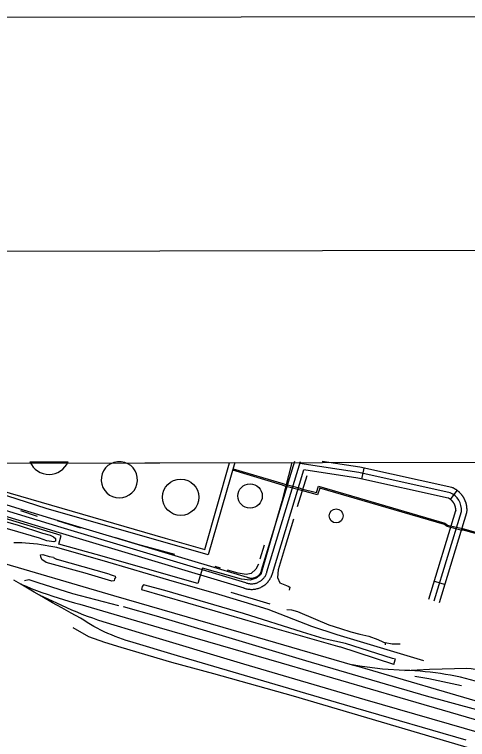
# Model space of a CAD drawing. Extents: x 3324104 to 3361979, y 612876 to 638273.
# Drawn here: x 3356542 to 3357754, y 635751 to 637690 of the extents above; entities that cross this region are included whole.
import ezdxf

# ---------------------------------------------------------------- set-up
doc = ezdxf.new("R2010")
doc.units = 0
for name, color, linetype in [('G-ANNO-NPLT', 7, 'Continuous'), ('V-ANNO-SYMB', 7, 'Continuous'), ('V-DOMW-TANK', 7, 'Continuous'), ('V-GRID-FRAM', 7, 'Continuous'), ('V-RAIL-TRAK', 7, 'Continuous'), ('V-ROAD-CNTR', 7, 'Continuous'), ('V-SITE-OTLN', 7, 'Continuous'), ('V-TOPO-SHOR', 7, 'Continuous'), ('V-UTIL-LINE', 7, 'Continuous')]:
    doc.layers.add(name, color=color, linetype=linetype)

msp = doc.modelspace()

# ---------------------------------------------------------------- linework, layer by layer
at = {"layer": 'G-ANNO-NPLT'}
msp.add_lwpolyline([(3324729.4, 613459.1), (3361396, 613523.1), (3361353.8, 637689.8), (3324687.2, 637625.8)], close=True, dxfattribs=at)
at = {"layer": 'V-ANNO-SYMB'}
msp.add_lwpolyline([(3327478.4, 614089), (3360561.6, 614146.7), (3360521.6, 637063.3), (3327438.4, 637005.5), (3327478.4, 614089)], dxfattribs=at)
at = {"layer": 'V-DOMW-TANK'}
for p, q in [((3356583.1, 636493.3), (3356685.6, 636493.5)), ((3356827.4, 636493.7), (3356817.3, 636493.7))]:
    msp.add_line(p, q, dxfattribs=at)
for centre, radius in [((3356986.6, 636398.8), 48.7), ((3357172, 636402.1), 32.7), ((3357402.5, 636348.8), 18.7)]:
    msp.add_circle(centre, radius, dxfattribs=at)
for centre, radius, start, end in [((3356634.3, 636516), 56, 203.8653, 336.3346), ((3356822.4, 636445.5), 48.5, 96.05, 84.15)]:
    msp.add_arc(centre, radius, start, end, dxfattribs=at)
at = {"layer": 'V-GRID-FRAM'}
msp.add_lwpolyline([(3328194.1, 636440.7), (3359767.9, 636495.9), (3359807.6, 618312.1), (3328217.9, 618256.9), (3328194.1, 636440.7)], dxfattribs=at)
at = {"layer": 'V-RAIL-TRAK'}
for points in [[(3357636.7, 635961.6), (3357404.9, 636030.6), (3357337.6, 636053.3), (3357220.4, 636098.5), (3357156.5, 636118.4), (3357088.5, 636139), (3356954.5, 636177.4), (3356791.4, 636225), (3356654.7, 636264.2), (3356644.4, 636266.3), (3356634.1, 636268.3), (3356623.8, 636270.1), (3356613.4, 636271.7), (3356603, 636273), (3356592.6, 636274.2), (3356582.1, 636275.2), (3356571.6, 636276), (3356561.2, 636276.5), (3356550.7, 636276.9), (3356540.2, 636277.1)], [(3356483.7, 636230.1), (3356807.1, 636136.2), (3357099.3, 636050.9), (3357445.4, 635950.8), (3357463, 635945.7), (3357810.1, 635844.7)], [(3357750.1, 635748.8), (3357455.1, 635834.9), (3356977.6, 635974.9), (3356850.6, 636012.6), (3356840.6, 636015.7), (3356830.6, 636019.1), (3356820.7, 636022.7), (3356810.9, 636026.5), (3356801.2, 636030.5), (3356791.6, 636034.7), (3356782.1, 636039.1), (3356772.6, 636043.7), (3356763.3, 636048.5), (3356754, 636053.4), (3356744.9, 636058.6), (3356735.9, 636064), (3356726.9, 636069.6), (3356718.2, 636075.3), (3356693.3, 636088.9), (3356668.6, 636102.7), (3356643.9, 636116.6), (3356619.3, 636130.7), (3356608.6, 636137), (3356594.8, 636144.9), (3356576.8, 636155.8), (3356558.7, 636166.5), (3356540.5, 636177)], [(3356558.7, 636166.5), (3356572.7, 636160.6), (3356586.8, 636155), (3356601, 636149.5), (3356615.3, 636144.2), (3356629.6, 636139.1), (3356644, 636134.2), (3356658.5, 636129.5), (3356673, 636125), (3356687.6, 636120.7), (3356702.2, 636116.6), (3356716.9, 636112.6), (3356929.3, 636050.8), (3357255.5, 635955.5), (3357572.7, 635863.1), (3357905.9, 635766.4), (3358241.1, 635669)], [(3358232.6, 635637.7), (3357977.2, 635712.4), (3357791.8, 635767.1), (3357479.5, 635856.7), (3357155.4, 635952.7), (3356885.4, 636033.7), (3356779.2, 636065.6), (3356765.1, 636070.3), (3356751, 636075.2), (3356737.1, 636080.2), (3356723.2, 636085.5), (3356709.4, 636091), (3356695.6, 636096.7), (3356682, 636102.6), (3356668.5, 636108.8), (3356655, 636115.1), (3356608.6, 636137)], [(3358337, 635741.6), (3358152.3, 635794.9), (3357774.8, 635906.5), (3357735.2, 635917.2), (3357721.8, 635920), (3357708.3, 635922.5), (3357694.8, 635924.9), (3357681.3, 635927), (3357667.7, 635928.9), (3357654.1, 635930.5), (3357640.5, 635932), (3357626.8, 635933.2), (3357613.2, 635934.2), (3357599.5, 635935), (3357585.8, 635935.5), (3357526, 635938.7), (3357505.8, 635941.4), (3357485.6, 635944.3), (3357465.5, 635947.4), (3357445.4, 635950.8)], [(3357585.8, 635935.5), (3357619, 635937.2), (3357652.3, 635938.7), (3357685.5, 635939.9), (3357718.8, 635940.8), (3357752, 635941.4), (3357763.2, 635940.5), (3357774.3, 635939.4), (3357785.4, 635938.1), (3357796.5, 635936.6), (3357807.6, 635934.8), (3357818.6, 635932.9), (3357829.6, 635930.7), (3357840.5, 635928.3), (3357851.4, 635925.8), (3357862.2, 635923), (3357873, 635920), (3357883.8, 635916.8), (3357894.4, 635913.4)]]:
    msp.add_lwpolyline(points, dxfattribs=at)
at = {"layer": 'V-ROAD-CNTR'}
for p, q in [((3357231.7, 636194.7), (3357315.6, 636471.8)), ((3357471.2, 636447.4), (3357477.6, 636476.7)), ((3357708.2, 636392.9), (3357726.2, 636416.9)), ((3357665, 636174.3), (3357693.8, 636165.6))]:
    msp.add_line(p, q, dxfattribs=at)
for points in [[(3357203, 636203.4), (3357291.5, 636495.5)], [(3357217.3, 636199.1), (3357306.9, 636494.6)], [(3357707.1, 636410.7), (3357463.3, 636464.5), (3357305.1, 636488.6)], [(3357679.2, 636117.7), (3357752.1, 636357.8), (3357752.3, 636359.8), (3357752.3, 636360.9), (3357752.4, 636362), (3357752.4, 636363.2), (3357752.4, 636364.3), (3357752.4, 636365.4), (3357752.4, 636366.6), (3357752.4, 636367.7), (3357752.3, 636368.8), (3357752.2, 636370), (3357752.1, 636371.1), (3357752, 636372.2), (3357751.9, 636373.4), (3357751.7, 636374.5), (3357751.5, 636375.6), (3357751.3, 636376.7), (3357751.1, 636377.9), (3357750.8, 636379), (3357750.6, 636380.1), (3357750.3, 636381.2), (3357750, 636382.3), (3357749.7, 636383.4), (3357749.3, 636384.5), (3357749, 636385.5), (3357748.6, 636386.6), (3357748.2, 636387.7), (3357747.8, 636388.7), (3357747.4, 636389.8), (3357746.9, 636390.9), (3357746.5, 636391.9), (3357746, 636392.9), (3357745.5, 636393.9), (3357745, 636394.9), (3357744.4, 636396), (3357743.8, 636397), (3357743.3, 636397.9), (3357742.7, 636398.9), (3357742.1, 636399.9), (3357741.5, 636400.8), (3357740.8, 636401.8), (3357740.1, 636402.7), (3357739.5, 636403.6), (3357738.8, 636404.5), (3357738.1, 636405.4), (3357737.4, 636406.3), (3357736.6, 636407.2), (3357735.9, 636408), (3357735.1, 636408.9), (3357734.3, 636409.7), (3357733.6, 636410.5), (3357732.7, 636411.3), (3357731.9, 636412.1), (3357731.1, 636412.8), (3357730.2, 636413.6), (3357729.4, 636414.4), (3357728.5, 636415.1), (3357727.6, 636415.8), (3357726.7, 636416.5), (3357725.8, 636417.2), (3357724.8, 636417.9), (3357723.9, 636418.5), (3357723, 636419.1), (3357722, 636419.7), (3357721.1, 636420.3), (3357720.1, 636420.9), (3357719.1, 636421.5), (3357718.1, 636422), (3357717.1, 636422.6), (3357716.1, 636423.1), (3357715.1, 636423.6), (3357714, 636424), (3357711.7, 636425.1), (3357466.1, 636479.2), (3357364.7, 636494.7)], [(3356222.7, 636469.2), (3356670.5, 636333.3), (3357164.2, 636184.8)], [(3357650.5, 636126.4), (3357722.5, 636363.4), (3357722.3, 636361.9), (3357722.4, 636362.6), (3357722.4, 636363.2), (3357722.4, 636363.8), (3357722.4, 636364.4), (3357722.4, 636365), (3357722.4, 636365.6), (3357722.4, 636366.3), (3357722.4, 636366.9), (3357722.3, 636367.5), (3357722.3, 636368.1), (3357722.2, 636368.7), (3357722.1, 636369.3), (3357722, 636369.9), (3357721.9, 636370.5), (3357721.8, 636371.2), (3357721.7, 636371.8), (3357721.6, 636372.3), (3357721.4, 636373), (3357721.3, 636373.6), (3357721.1, 636374.1), (3357721, 636374.7), (3357720.8, 636375.3), (3357720.6, 636375.9), (3357720.4, 636376.5), (3357720.2, 636377), (3357719.9, 636377.6), (3357719.7, 636378.2), (3357719.5, 636378.8), (3357719.2, 636379.3), (3357718.9, 636379.9), (3357718.7, 636380.4), (3357718.4, 636381), (3357718.1, 636381.5), (3357717.8, 636382), (3357717.5, 636382.6), (3357717.2, 636383.1), (3357716.9, 636383.6), (3357716.5, 636384.2), (3357716.2, 636384.7), (3357715.8, 636385.1), (3357715.5, 636385.6), (3357715.1, 636386.2), (3357714.7, 636386.6), (3357714.3, 636387.1), (3357713.9, 636387.6), (3357713.5, 636388), (3357713.1, 636388.5), (3357712.7, 636388.9), (3357712.2, 636389.4), (3357711.8, 636389.8), (3357711.4, 636390.2), (3357710.9, 636390.7), (3357710.4, 636391.1), (3357710, 636391.5), (3357709.5, 636391.8), (3357709, 636392.2), (3357708.5, 636392.6), (3357708, 636393), (3357707.6, 636393.3), (3357707.1, 636393.7), (3357706.5, 636394), (3357706, 636394.4), (3357705.5, 636394.7), (3357705, 636395), (3357704.5, 636395.3), (3357703.9, 636395.6), (3357703.4, 636395.9), (3357702.8, 636396.2), (3357702.2, 636396.4), (3357701.7, 636396.7), (3357702.4, 636396.4), (3357460.6, 636449.7), (3357315.6, 636471.8)], [(3356218.3, 636454.8), (3356666.2, 636319), (3357159.9, 636170.5)], [(3356213.9, 636440.5), (3356661.8, 636304.6), (3357155.6, 636156.1)], [(3357664.9, 636122.1), (3357737.3, 636360.6)], [(3357154.6, 636156.4), (3357156.6, 636155.7), (3357159, 636154.9), (3357161.4, 636154.2), (3357163.8, 636153.6), (3357166.3, 636153.2), (3357168.7, 636152.8), (3357171.2, 636152.5), (3357173.7, 636152.4), (3357176.2, 636152.3), (3357178.7, 636152.4), (3357181.2, 636152.6), (3357183.7, 636152.9), (3357186.2, 636153.3), (3357188.6, 636153.7), (3357191, 636154.3), (3357193.4, 636155.1), (3357195.8, 636155.9), (3357198.1, 636156.8), (3357200.4, 636157.8), (3357202.7, 636158.9), (3357204.8, 636160.1), (3357207, 636161.4), (3357209.1, 636162.8), (3357211.1, 636164.2), (3357213, 636165.8), (3357214.9, 636167.4), (3357216.7, 636169.2), (3357218.5, 636171), (3357220.1, 636172.8), (3357221.7, 636174.8), (3357223.2, 636176.8), (3357224.6, 636178.9), (3357225.9, 636181), (3357227.1, 636183.2), (3357228.2, 636185.4), (3357229.2, 636187.7), (3357230.2, 636190), (3357231, 636192.4), (3357231.7, 636194.6), (3357231.8, 636195.1)], [(3357159.9, 636170.5), (3357161.6, 636169.8), (3357163.4, 636169.2), (3357165.1, 636168.7), (3357166.9, 636168.3), (3357168.8, 636168), (3357170.6, 636167.7), (3357172.4, 636167.5), (3357174.3, 636167.4), (3357176.1, 636167.3), (3357178, 636167.4), (3357179.8, 636167.5), (3357181.7, 636167.7), (3357183.5, 636168), (3357185.3, 636168.4), (3357187.1, 636168.8), (3357188.9, 636169.4), (3357190.6, 636170), (3357192.4, 636170.6), (3357194.1, 636171.4), (3357195.7, 636172.2), (3357197.3, 636173.1), (3357198.9, 636174), (3357200.5, 636175.1), (3357202, 636176.2), (3357203.4, 636177.3), (3357204.8, 636178.5), (3357206.1, 636179.8), (3357207.4, 636181.1), (3357208.7, 636182.5), (3357209.8, 636184), (3357210.9, 636185.5), (3357212, 636187), (3357212.9, 636188.6), (3357213.8, 636190.2), (3357214.7, 636191.8), (3357215.4, 636193.5), (3357216.1, 636195.3), (3357216.7, 636197), (3357217.2, 636198.8), (3357217.3, 636199.1)], [(3357165.2, 636184.5), (3357166.6, 636184), (3357167.8, 636183.6), (3357168.9, 636183.2), (3357170.1, 636183), (3357171.3, 636182.7), (3357172.5, 636182.6), (3357173.7, 636182.4), (3357174.9, 636182.4), (3357176.1, 636182.4), (3357177.3, 636182.4), (3357178.5, 636182.5), (3357179.7, 636182.6), (3357180.9, 636182.8), (3357182, 636183), (3357183.2, 636183.3), (3357184.4, 636183.7), (3357185.5, 636184), (3357186.6, 636184.5), (3357187.7, 636185), (3357188.8, 636185.5), (3357189.9, 636186.1), (3357190.9, 636186.7), (3357191.9, 636187.4), (3357192.9, 636188.1), (3357193.8, 636188.8), (3357194.7, 636189.6), (3357195.6, 636190.5), (3357196.4, 636191.3), (3357197.2, 636192.2), (3357198, 636193.2), (3357198.7, 636194.1), (3357199.3, 636195.1), (3357200, 636196.1), (3357200.6, 636197.2), (3357201.1, 636198.3), (3357201.6, 636199.4), (3357202, 636200.5), (3357202.4, 636201.6), (3357202.8, 636202.9), (3357202.9, 636203)]]:
    msp.add_lwpolyline(points, dxfattribs=at)
msp.add_arc((3357687.2, 636364.6), 50.2, 355.4665, 66.7522, dxfattribs=at)
at = {"layer": 'V-SITE-OTLN'}
for p, q in [((3356125.6, 636489.5), (3357284.2, 636491.5)), ((3357284.2, 636491.5), (3357256.7, 636387.2)), ((3356667.1, 636296.2), (3356337.3, 636396.6)), ((3357256.7, 636387.2), (3357201.1, 636192.4)), ((3356660.7, 636273.2), (3356667.1, 636296.2)), ((3356760.2, 636245.4), (3356660.7, 636273.2)), ((3357032.3, 636168.4), (3356760.2, 636245.4)), ((3357045.1, 636208.7), (3357032.3, 636168.4)), ((3357149.4, 636179.5), (3357045.1, 636208.7)), ((3357201.1, 636192.4), (3357188.5, 636182)), ((3357172.4, 636177.2), (3357149.4, 636179.5)), ((3357188.5, 636182), (3357172.4, 636177.2))]:
    msp.add_line(p, q, dxfattribs=at)
at = {"layer": 'V-TOPO-SHOR'}
for p, q in [((3357323.8, 636455.7), (3357298.2, 636373.1)), ((3356603.6, 636347.6), (3356558.5, 636362.5)), ((3356719.6, 636316.3), (3356657.1, 636336.1)), ((3356551.8, 636324), (3356617, 636302.7)), ((3357209.9, 636270.7), (3357198.5, 636233.2)), ((3356795.2, 636193), (3356656.3, 636232.2)), ((3357093.3, 636208.8), (3357078.7, 636213.8)), ((3357120.7, 636144.6), (3357224.9, 636114)), ((3357556.9, 635951.6), (3357411.8, 635998.4))]:
    msp.add_line(p, q, dxfattribs=at)
for points in [[(3356617, 636302.7), (3356637.2, 636297), (3356646.2, 636292.8), (3356651.7, 636288.5), (3356651.7, 636284.4), (3356651.7, 636280.9), (3356646.8, 636279.5), (3356628.7, 636282.4), (3356608.6, 636289.5), (3356529.4, 636312.3), (3356353, 636362.1), (3356189.8, 636406.3), (3356191.2, 636413.9), (3356193.4, 636420.9), (3356196.8, 636421.6), (3356265.6, 636405.8), (3356383.7, 636372.4), (3356551.8, 636324)], [(3357288.2, 636339.8), (3357266.2, 636266.8), (3357247, 636204.3), (3357245.5, 636184.2), (3357251.7, 636169.5), (3357273.9, 636161), (3357278, 636158.2), (3357276.6, 636149.9)], [(3356971, 636245.8), (3356871.7, 636272.8), (3356812.7, 636289.9)], [(3356795.2, 636193), (3356811.1, 636188), (3356811.8, 636184.5), (3356809.7, 636180.4), (3356808.3, 636174.8), (3356802, 636174.2), (3356730.5, 636195.5), (3356626.3, 636224), (3356615.2, 636232.4), (3356612.5, 636239.4), (3356611.8, 636244.3), (3356618.1, 636245.6), (3356634.7, 636240.6), (3356645.9, 636238.5), (3356647.2, 636236.4), (3356656.3, 636232.2)], [(3357194.2, 636220), (3357187.9, 636206.1), (3357175.3, 636194.4), (3357161.4, 636192.4), (3357140.5, 636196), (3357112, 636203.8)], [(3356568.3, 636175.9), (3356580.1, 636178.6), (3356604.4, 636170.7), (3356697.4, 636140.9), (3356819.7, 636109.5)], [(3357556.9, 635951.6), (3357560.5, 635964.1), (3357561.2, 635966.1), (3357553.5, 635967.6), (3357427.2, 636007.3), (3357370.2, 636020.2), (3357311.9, 636038), (3357154.9, 636087.7), (3356943.8, 636149.6), (3356886.8, 636164.6), (3356883.3, 636160.4), (3356881.9, 636152.1), (3357004.8, 636116.5), (3357187.5, 636062.5), (3357411.8, 635998.4)], [(3356832.9, 636106.7), (3356920.4, 636081.8), (3357106.5, 636026.3), (3357320.4, 635962.3), (3357444.8, 635925.3), (3357643.4, 635867.7), (3357777.4, 635830.7), (3358003.2, 635766.6), (3358113.6, 635733.9), (3358344.2, 635667.7), (3358414.3, 635642.9), (3358417.8, 635649.8)], [(3357270, 636098.4), (3357282.5, 636097.7), (3357298.5, 636093.4), (3357347.1, 636072.9), (3357382.5, 636057.4), (3357413.7, 636047.4), (3357441.5, 636038.9), (3357465.8, 636032.5), (3357490.1, 636026.8), (3357513.7, 636018.3), (3357527.6, 636011.9), (3357533.1, 636009.8), (3357533.8, 636004.2)], [(3356698.3, 636050.5), (3356739.9, 636026.5), (3356782.9, 636011), (3356826, 635998.2), (3356962.1, 635957.6), (3357073.9, 635927), (3357287.1, 635867.9), (3357860.8, 635697.9)], [(3357573.5, 636006), (3357552.6, 636006.2), (3357533.1, 636009.8)], [(3357613.1, 635920.1), (3357649.9, 635913.6), (3357737.5, 635894.9)]]:
    msp.add_lwpolyline(points, dxfattribs=at)
at = {"layer": 'V-UTIL-LINE'}
msp.add_line((3356626.2, 636368.9), (3356485.4, 636413.6), dxfattribs=at)
for points in [[(3356253.1, 636489.7), (3356945.1, 636289.2), (3357051, 636259), (3357117.1, 636491.2)], [(3357131.4, 636491.3), (3357059.6, 636244.7), (3356626.2, 636368.9)], [(3358127.4, 636217.3), (3357876.8, 636289.6), (3357868.4, 636275.9), (3357739.8, 636311.4), (3357739.8, 636309.6), (3357699.1, 636320.1), (3357692, 636326.1), (3357358.3, 636422.9), (3357352.8, 636405.6), (3357309.8, 636417.2), (3357303.8, 636418.4), (3357264.9, 636428.3), (3357258.9, 636431.3), (3357125.5, 636471)], [(3357126.5, 636474.6), (3357259.8, 636435.8), (3357265.2, 636433.4), (3357305.9, 636423), (3357309.4, 636421.2), (3357349.5, 636411.3), (3357355, 636428.6), (3357692.8, 636329.4), (3357700.6, 636324), (3357740.7, 636315.4), (3357740.7, 636315.4), (3357866.3, 636279.8), (3357875.3, 636295.9), (3358136.7, 636222.4)]]:
    msp.add_lwpolyline(points, dxfattribs=at)

doc.saveas('drawing.dxf')
